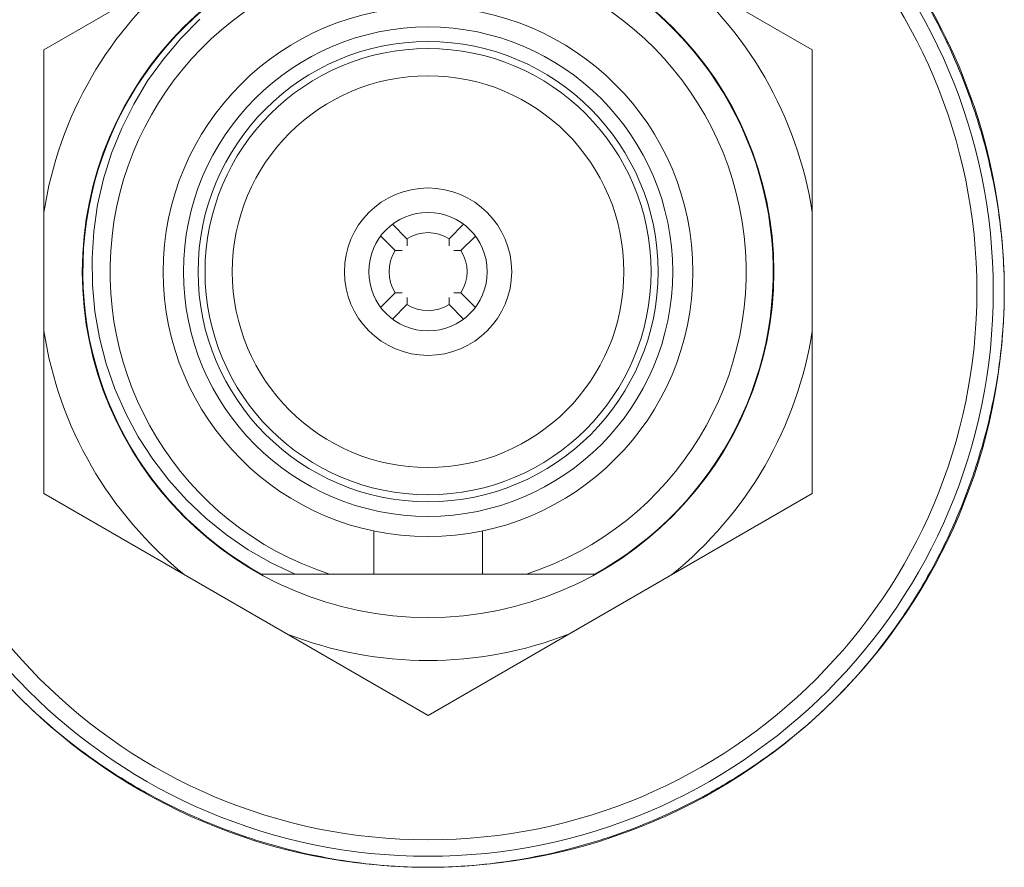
# Model space of a CAD drawing. Header units: millimetres. Extents: x 3925 to 5043, y -86 to 778.
# Tile 300 of 325: x 4838.9 to 4843.38, y 371.93 to 375.79. Entities that reach past the tile are written whole.
import ezdxf

# ---------------------------------------------------------------- set-up
doc = ezdxf.new("R2010")
doc.units = ezdxf.units.MM
doc.header["$LTSCALE"] = 46.255
for name, color, linetype in [('61-8RRB5G101DXF_CONTINUOUS_LINE', 7, 'CONTINUOUS'), ('792-MOLEX-73DXF_CONTINUOUS_LINE', 7, 'CONTINUOUS'), ('H30K-IO-LABEDXF_CONTINUOUS_LINE', 7, 'CONTINUOUS'), ('H30K-REAR-CODXF_CONTINUOUS_LINE', 7, 'CONTINUOUS'), ('LABEL-IO-H30DXF_CONTINUOUS_LINE', 7, 'CONTINUOUS')]:
    doc.layers.add(name, color=color, linetype=linetype)

msp = doc.modelspace()

# ---------------------------------------------------------------- linework, layer by layer
at = {"layer": '61-8RRB5G101DXF_CONTINUOUS_LINE', "color": 7, "linetype": 'Continuous', "lineweight": 0}
for p, q in [((4839.0088, 375.6526), (4840.7588, 376.663)), ((4840.7588, 376.663), (4842.5088, 375.6526)), ((4839.0088, 373.6319), (4839.0088, 375.6526)), ((4842.5088, 373.6319), (4842.5088, 375.6526)), ((4839.0088, 373.6319), (4840.7588, 372.6215)), ((4840.7588, 372.6215), (4842.5088, 373.6319))]:
    msp.add_line(p, q, dxfattribs=at)
msp.add_circle((4840.7588, 374.6423), 1.575, dxfattribs=at)
for start, end in [(128.7749, 171.2251), (8.7749, 51.2251), (188.7749, 231.2251), (308.7749, 351.2251), (248.7749, 291.2251)]:
    msp.add_arc((4840.7588, 374.6423), 1.7707, start, end, dxfattribs=at)
at = {"layer": '792-MOLEX-73DXF_CONTINUOUS_LINE', "color": 7, "linetype": 'Continuous', "lineweight": 0}
for p, q in [((4840.6629, 374.792), (4840.5969, 374.8581)), ((4840.9208, 374.8581), (4840.8548, 374.792)), ((4840.5439, 374.8034), (4840.6091, 374.7382)), ((4840.9086, 374.7382), (4840.9747, 374.8042)), ((4840.663, 374.7603), (4840.663, 374.7919)), ((4840.8547, 374.7919), (4840.8547, 374.7603)), ((4840.6092, 374.7381), (4840.6408, 374.7381)), ((4840.8769, 374.7381), (4840.9085, 374.7381)), ((4840.6091, 374.5463), (4840.543, 374.4803)), ((4840.6408, 374.5464), (4840.6092, 374.5464)), ((4840.9085, 374.5464), (4840.8769, 374.5464)), ((4840.9738, 374.4811), (4840.9086, 374.5463)), ((4840.5969, 374.4265), (4840.6629, 374.4925)), ((4840.663, 374.4926), (4840.663, 374.5242)), ((4840.8547, 374.5242), (4840.8547, 374.4926)), ((4840.8548, 374.4925), (4840.9208, 374.4265)), ((4840.5112, 373.4614), (4840.5112, 373.2643)), ((4841.0065, 373.4614), (4841.0065, 373.2643)), ((4840.0004, 373.2648), (4840.5112, 373.2648)), ((4841.0065, 373.2643), (4840.5112, 373.2643)), ((4841.0065, 373.2648), (4841.5173, 373.2648))]:
    msp.add_line(p, q, dxfattribs=at)
msp.add_lwpolyline([(4840.1538, 373.2648), (4840.0448, 373.3159), (4839.9401, 373.3756), (4839.8405, 373.4436), (4839.7465, 373.5194), (4839.6588, 373.6025), (4839.5779, 373.6924), (4839.5044, 373.7885), (4839.4388, 373.8903), (4839.3814, 373.9971), (4839.3327, 374.1083), (4839.293, 374.2231), (4839.2624, 374.3408), (4839.2414, 374.4606), (4839.2299, 374.5819), (4839.2281, 374.7036), (4839.2361, 374.8256), (4839.2537, 374.9465), (4839.2809, 375.0656), (4839.3175, 375.1824), (4839.3634, 375.296), (4839.4181, 375.4056), (4839.4815, 375.5107), (4839.553, 375.6105), (4839.6323, 375.7044), (4839.7189, 375.7918)], dxfattribs=at)
for radius in [1.2065, 1.1144, 1.0477, 1.016, 0.8922, 0.3812, 0.2699]:
    msp.add_circle((4840.7588, 374.6423), radius, dxfattribs=at)
for radius, start, end in [(1.5725, 102.1111, 241.1628), (1.5725, 298.8372, 76.0639), (1.4487, 288.0439, 251.9561), (0.1778, 57.3568, 122.6432), (0.1778, 147.3544, 212.6456), (0.1778, 327.3544, 32.6456), (0.1778, 237.3568, 302.6432)]:
    msp.add_arc((4840.7588, 374.6423), radius, start, end, dxfattribs=at)
at = {"layer": 'H30K-IO-LABEDXF_CONTINUOUS_LINE', "color": 7, "linetype": 'Continuous', "lineweight": 0}
for p, q in [((4843.3477, 374.9768), (4843.3509, 374.9577)), ((4843.3509, 374.9577), (4843.354, 374.9385)), ((4843.354, 374.9385), (4843.3568, 374.9193)), ((4843.354, 374.171), (4843.351, 374.1522)), ((4843.3568, 374.1898), (4843.354, 374.171)), ((4843.351, 374.1522), (4843.3479, 374.1334)), ((4839.1373, 372.4918), (4839.1099, 372.5134)), ((4842.4072, 372.5129), (4842.3811, 372.4923)), ((4840.5722, 371.9368), (4840.5513, 371.9385)), ((4840.9663, 371.9385), (4840.9456, 371.9368))]:
    msp.add_line(p, q, dxfattribs=at)
for points in [[(4842.9497, 375.996), (4842.9623, 375.9763), (4842.9748, 375.9566), (4842.9871, 375.9367), (4842.9992, 375.9168), (4843.0111, 375.8967), (4843.0228, 375.8765), (4843.0344, 375.8562), (4843.0458, 375.8359), (4843.057, 375.8154), (4843.0681, 375.7948), (4843.0789, 375.7742), (4843.0896, 375.7535)], [(4843.0896, 375.7535), (4843.097, 375.7388), (4843.1044, 375.7241), (4843.1116, 375.7093), (4843.1188, 375.6945), (4843.1258, 375.6797), (4843.1328, 375.6648), (4843.1397, 375.6499), (4843.1464, 375.635), (4843.1531, 375.62)], [(4843.1531, 375.62), (4843.1618, 375.6002), (4843.1703, 375.5804), (4843.1787, 375.5605), (4843.1869, 375.5406), (4843.1949, 375.5206), (4843.2028, 375.5005), (4843.2105, 375.4804), (4843.218, 375.4602), (4843.2254, 375.44), (4843.2327, 375.4197), (4843.2397, 375.3994)], [(4843.2397, 375.3994), (4843.2453, 375.3831), (4843.2507, 375.3667), (4843.2561, 375.3503), (4843.2613, 375.3339), (4843.2664, 375.3175), (4843.2714, 375.301), (4843.2763, 375.2846), (4843.2812, 375.2681)], [(4843.2812, 375.2681), (4843.288, 375.244), (4843.2945, 375.2199), (4843.3009, 375.1957), (4843.307, 375.1716), (4843.3129, 375.1473), (4843.3186, 375.1231), (4843.324, 375.0988), (4843.3292, 375.0744), (4843.3342, 375.0501), (4843.3389, 375.0257), (4843.3434, 375.0013), (4843.3477, 374.9768)], [(4843.3568, 374.9193), (4843.3591, 374.904), (4843.3612, 374.8886), (4843.3632, 374.8733), (4843.3651, 374.8579), (4843.367, 374.8426), (4843.3687, 374.8272), (4843.3704, 374.8119), (4843.3719, 374.7965)], [(4843.3719, 374.7965), (4843.3738, 374.7764), (4843.3756, 374.7562), (4843.3771, 374.736), (4843.3786, 374.7158), (4843.3798, 374.6956), (4843.3809, 374.6755), (4843.3818, 374.6553), (4843.3826, 374.6351), (4843.3831, 374.615), (4843.3836, 374.5949), (4843.3838, 374.5748), (4843.3839, 374.5547)], [(4843.3839, 374.5547), (4843.3839, 374.5432), (4843.3838, 374.5317), (4843.3836, 374.5202), (4843.3835, 374.5087), (4843.3832, 374.4972), (4843.3829, 374.4857), (4843.3826, 374.4742)], [(4843.3826, 374.4742), (4843.382, 374.4581), (4843.3813, 374.4419), (4843.3805, 374.4258), (4843.3796, 374.4097), (4843.3786, 374.3935), (4843.3774, 374.3774), (4843.3762, 374.3612), (4843.3749, 374.3451), (4843.3735, 374.3289), (4843.3719, 374.3128)], [(4843.3719, 374.3128), (4843.3704, 374.2974), (4843.3687, 374.282), (4843.367, 374.2666), (4843.3651, 374.2513), (4843.3632, 374.2359), (4843.3612, 374.2205), (4843.359, 374.2052), (4843.3568, 374.1898)], [(4843.3479, 374.1334), (4843.3436, 374.1088), (4843.339, 374.0842), (4843.3343, 374.0597), (4843.3293, 374.0352), (4843.324, 374.0107), (4843.3186, 373.9862), (4843.3129, 373.9618), (4843.3069, 373.9374), (4843.3008, 373.9131), (4843.2944, 373.8888), (4843.2877, 373.8645), (4843.2809, 373.8403)], [(4843.2809, 373.8403), (4843.2762, 373.8241), (4843.2713, 373.8079), (4843.2664, 373.7918), (4843.2614, 373.7757), (4843.2563, 373.7596), (4843.251, 373.7435), (4843.2457, 373.7275), (4843.2403, 373.7115)], [(4843.2403, 373.7115), (4843.2331, 373.6909), (4843.2258, 373.6703), (4843.2183, 373.6498), (4843.2106, 373.6294), (4843.2028, 373.609), (4843.1949, 373.5886), (4843.1867, 373.5684), (4843.1784, 373.5481), (4843.1699, 373.528), (4843.1613, 373.5079), (4843.1525, 373.4879)], [(4843.1525, 373.4879), (4843.146, 373.4733), (4843.1394, 373.4587), (4843.1327, 373.4442), (4843.1259, 373.4297), (4843.119, 373.4153), (4843.1121, 373.4009), (4843.105, 373.3865), (4843.0979, 373.3722), (4843.0907, 373.3579)], [(4843.0907, 373.3579), (4843.0798, 373.3369), (4843.0688, 373.3159), (4843.0576, 373.295), (4843.0462, 373.2742), (4843.0347, 373.2535), (4843.0229, 373.2329), (4843.011, 373.2124), (4842.9989, 373.1921), (4842.9866, 373.1718), (4842.9741, 373.1516), (4842.9615, 373.1316), (4842.9486, 373.1116)], [(4842.9486, 373.1116), (4842.9418, 373.1012), (4842.935, 373.0909), (4842.9281, 373.0805), (4842.9212, 373.0702), (4842.9142, 373.0599), (4842.9071, 373.0497)], [(4842.9071, 373.0497), (4842.8926, 373.0289), (4842.8779, 373.0082), (4842.8629, 372.9877), (4842.8478, 372.9673), (4842.8325, 372.9471), (4842.817, 372.927), (4842.8012, 372.9071), (4842.7853, 372.8873), (4842.7692, 372.8677), (4842.7529, 372.8482), (4842.7364, 372.829), (4842.7197, 372.8099), (4842.7028, 372.7909), (4842.6857, 372.7722)], [(4839.1099, 372.5134), (4839.0902, 372.5293), (4839.0707, 372.5454), (4839.0514, 372.5616), (4839.0322, 372.5781), (4839.0132, 372.5947), (4838.9943, 372.6115), (4838.9756, 372.6285), (4838.9571, 372.6458), (4838.9388, 372.6631), (4838.9207, 372.6807), (4838.9027, 372.6985), (4838.8861, 372.7153), (4838.8696, 372.7323), (4838.8532, 372.7495), (4838.8371, 372.7668)], [(4842.6857, 372.7722), (4842.6683, 372.7535), (4842.6508, 372.735), (4842.633, 372.7166), (4842.6151, 372.6985), (4842.597, 372.6807), (4842.5788, 372.663), (4842.5605, 372.6456), (4842.5419, 372.6283), (4842.5232, 372.6113), (4842.5043, 372.5944), (4842.4852, 372.5777), (4842.466, 372.5612), (4842.4465, 372.5449), (4842.427, 372.5288), (4842.4072, 372.5129)], [(4839.4026, 372.3109), (4839.3815, 372.3236), (4839.3604, 372.3366), (4839.3395, 372.3498), (4839.3187, 372.3631), (4839.298, 372.3766), (4839.2774, 372.3904), (4839.257, 372.4043), (4839.2367, 372.4184), (4839.2166, 372.4327), (4839.1965, 372.4472), (4839.1767, 372.4619), (4839.1569, 372.4768), (4839.1373, 372.4918)], [(4842.3811, 372.4923), (4842.3614, 372.4772), (4842.3416, 372.4622), (4842.3216, 372.4474), (4842.3014, 372.4329), (4842.2812, 372.4185), (4842.2608, 372.4043), (4842.2402, 372.3903), (4842.2196, 372.3765), (4842.1987, 372.3629), (4842.1778, 372.3494), (4842.1568, 372.3362), (4842.1356, 372.3232), (4842.1143, 372.3104)], [(4839.4991, 372.256), (4839.4869, 372.2626), (4839.4748, 372.2694), (4839.4627, 372.2761), (4839.4506, 372.2829), (4839.4385, 372.2898), (4839.4265, 372.2968), (4839.4146, 372.3038), (4839.4026, 372.3109)], [(4842.1143, 372.3104), (4842.1025, 372.3034), (4842.0908, 372.2965), (4842.0789, 372.2897), (4842.0671, 372.2829), (4842.0552, 372.2761), (4842.0433, 372.2695), (4842.0313, 372.2629), (4842.0193, 372.2563)], [(4839.7325, 372.1435), (4839.7109, 372.1528), (4839.6894, 372.1623), (4839.6679, 372.1719), (4839.6465, 372.1818), (4839.6252, 372.1919), (4839.6039, 372.2021), (4839.5828, 372.2125), (4839.5617, 372.2231), (4839.5408, 372.2339), (4839.5199, 372.2449), (4839.4991, 372.256)], [(4842.0193, 372.2563), (4841.9984, 372.2451), (4841.9774, 372.2341), (4841.9563, 372.2232), (4841.9352, 372.2126), (4841.9139, 372.2021), (4841.8926, 372.1918), (4841.8711, 372.1817), (4841.8496, 372.1718), (4841.828, 372.1621), (4841.8063, 372.1525), (4841.7846, 372.1432)], [(4839.8697, 372.0895), (4839.8543, 372.0952), (4839.839, 372.1009), (4839.8237, 372.1067), (4839.8084, 372.1126), (4839.7932, 372.1186), (4839.778, 372.1247), (4839.7628, 372.1309), (4839.7476, 372.1371), (4839.7325, 372.1435)], [(4841.7846, 372.1432), (4841.7696, 372.1369), (4841.7546, 372.1307), (4841.7395, 372.1246), (4841.7245, 372.1185), (4841.7093, 372.1126), (4841.6942, 372.1067), (4841.679, 372.101), (4841.6638, 372.0953), (4841.6486, 372.0897)], [(4840.1243, 372.011), (4840.1029, 372.0166), (4840.0814, 372.0223), (4840.0601, 372.0282), (4840.0387, 372.0343), (4840.0175, 372.0406), (4839.9962, 372.0471), (4839.975, 372.0537), (4839.9538, 372.0605), (4839.9327, 372.0675), (4839.9116, 372.0747), (4839.8906, 372.082), (4839.8697, 372.0895)], [(4841.6486, 372.0897), (4841.6276, 372.0822), (4841.6065, 372.0748), (4841.5853, 372.0676), (4841.5641, 372.0606), (4841.5429, 372.0538), (4841.5216, 372.0471), (4841.5003, 372.0406), (4841.4789, 372.0343), (4841.4575, 372.0282), (4841.436, 372.0222), (4841.4145, 372.0165), (4841.393, 372.0109)], [(4840.2189, 371.9886), (4840.2053, 371.9916), (4840.1918, 371.9947), (4840.1783, 371.9978), (4840.1648, 372.001), (4840.1513, 372.0043), (4840.1378, 372.0076), (4840.1243, 372.011)], [(4840.5513, 371.9385), (4840.5257, 371.9408), (4840.5, 371.9434), (4840.4744, 371.9462), (4840.4488, 371.9493), (4840.4232, 371.9526), (4840.3975, 371.9562), (4840.372, 371.9601), (4840.3464, 371.9642), (4840.3208, 371.9686), (4840.2953, 371.9732), (4840.2698, 371.9781), (4840.2443, 371.9833), (4840.2189, 371.9886)], [(4841.2992, 371.9887), (4841.2737, 371.9833), (4841.2482, 371.9781), (4841.2226, 371.9732), (4841.1971, 371.9686), (4841.1715, 371.9642), (4841.1459, 371.9601), (4841.1202, 371.9562), (4841.0946, 371.9526), (4841.0689, 371.9493), (4841.0433, 371.9462), (4841.0176, 371.9433), (4840.992, 371.9408), (4840.9663, 371.9385)], [(4841.393, 372.0109), (4841.3797, 372.0075), (4841.3663, 372.0042), (4841.3529, 372.001), (4841.3395, 371.9978), (4841.326, 371.9947), (4841.3126, 371.9917), (4841.2992, 371.9887)], [(4840.7589, 371.9297), (4840.7403, 371.9297), (4840.7216, 371.9299), (4840.703, 371.9303), (4840.6843, 371.9308), (4840.6657, 371.9315), (4840.647, 371.9322), (4840.6283, 371.9332), (4840.6096, 371.9342), (4840.5909, 371.9355), (4840.5722, 371.9368)], [(4840.9456, 371.9368), (4840.9269, 371.9355), (4840.9082, 371.9342), (4840.8895, 371.9332), (4840.8708, 371.9322), (4840.8521, 371.9315), (4840.8335, 371.9308), (4840.8148, 371.9303), (4840.7962, 371.9299), (4840.7775, 371.9297), (4840.7589, 371.9297)]]:
    msp.add_lwpolyline(points, dxfattribs=at)
at = {"layer": 'H30K-REAR-CODXF_CONTINUOUS_LINE', "color": 7, "linetype": 'Continuous', "lineweight": 0}
for radius in [2.575, 2.5]:
    msp.add_circle((4840.7588, 374.5548), radius, dxfattribs=at)
at = {"layer": 'LABEL-IO-H30DXF_CONTINUOUS_LINE', "color": 7, "linetype": 'Continuous', "lineweight": 0}
msp.add_circle((4840.7588, 374.5548), 2.625, dxfattribs=at)

doc.saveas('drawing.dxf')
